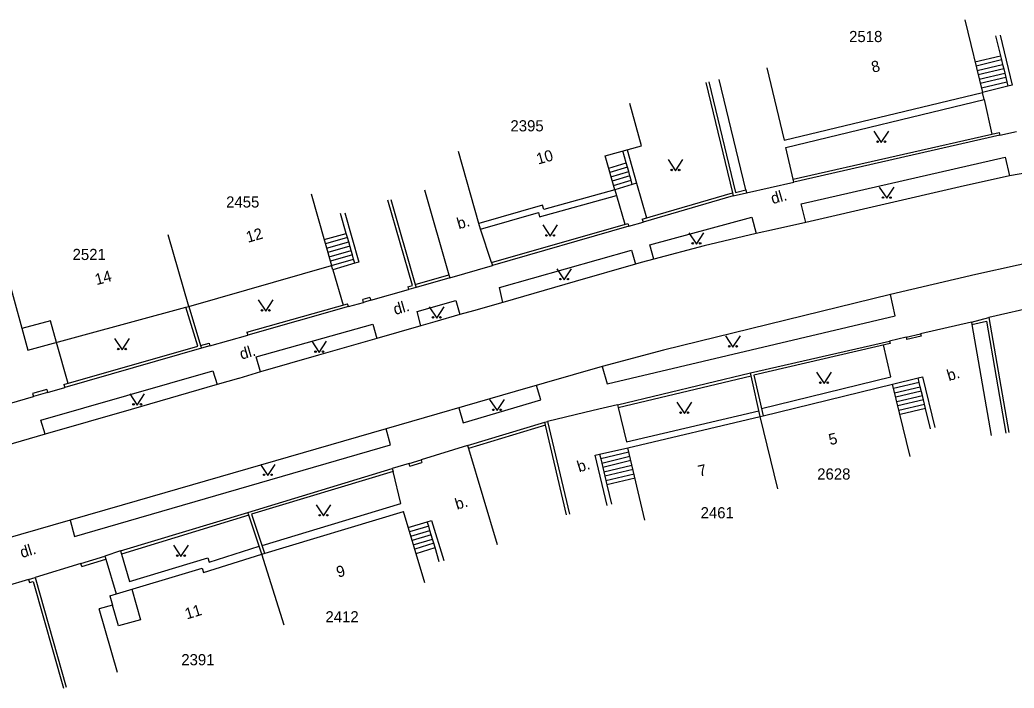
# Model space of a CAD drawing. Extents: x -584400 to -581602, y -1210894 to -1208793.
# Drawn here: x -582980.1 to -582913.4, y -1209717.5 to -1209672.7 of the extents above; entities that cross this region are included whole.
import ezdxf

# ---------------------------------------------------------------- set-up
doc = ezdxf.new("R2010")
doc.units = 0
for name, color, linetype in [('BUDOVY_MĚŘ', 7, 'Continuous'), ('POMOC_POPIS', 7, 'Continuous'), ('ROZHRANÍ_PLOCH', 7, 'Continuous'), ('ZN_DOPLŇKOVÉ', 7, 'Continuous'), ('ZN_KULTUR', 7, 'Continuous'), ('Č_POPIS_EVID', 7, 'Continuous')]:
    doc.layers.add(name, color=color, linetype=linetype)

msp = doc.modelspace()

# ---------------------------------------------------------------- linework, layer by layer
at = {"layer": 'BUDOVY_MĚŘ'}
for points in [[(-582916.7, -1209672.7), (-582915.52, -1209677.56)], [(-582930, -1209675.91), (-582928.83, -1209680.77), (-582915.52, -1209677.56)], [(-582940.2, -1209684.09), (-582940.84, -1209681.82), (-582938.4, -1209681.14), (-582939.2, -1209678.3)], [(-582940.2, -1209684.09), (-582944.97, -1209685.43), (-582945.06, -1209685.14), (-582949.33, -1209686.35), (-582950.69, -1209681.54)], [(-582960.6, -1209684.36), (-582959.22, -1209689.17)], [(-582968.81, -1209691.93), (-582970.19, -1209687.13)], [(-582968.81, -1209691.93), (-582959.22, -1209689.17)], [(-582980.93, -1209690.03), (-582979.62, -1209694.86), (-582969, -1209691.98), (-582968.81, -1209691.93)], [(-582930.44, -1209699.31), (-582930.25, -1209699.26), (-582921.55, -1209697.13)], [(-582920.36, -1209701.99), (-582921.55, -1209697.13)], [(-582938.18, -1209706.26), (-582939.33, -1209701.4), (-582930.44, -1209699.31)], [(-582929.25, -1209704.16), (-582930.44, -1209699.31)], [(-582963.91, -1209708.54), (-582954.4, -1209705.68)], [(-582952.96, -1209710.47), (-582954.4, -1209705.68)], [(-582974.1, -1209711.33), (-582967.9, -1209709.48), (-582967.81, -1209709.77), (-582963.91, -1209708.54)], [(-582962.41, -1209713.31), (-582963.91, -1209708.54)], [(-582974.1, -1209711.33), (-582973.93, -1209711.96), (-582974.82, -1209712.21)], [(-582973.6, -1209716.49), (-582974.82, -1209712.21)]]:
    msp.add_lwpolyline(points, dxfattribs=at)
at = {"layer": 'ROZHRANÍ_PLOCH'}
for points in [[(-582914.63, -1209673.78), (-582914.3, -1209675.1)], [(-582914.33, -1209673.72), (-582913.52, -1209677.07), (-582913.81, -1209677.14)], [(-582916.02, -1209675.52), (-582914.3, -1209675.1)], [(-582914.3, -1209675.1), (-582914.23, -1209675.39)], [(-582914.23, -1209675.39), (-582915.94, -1209675.81)], [(-582915.87, -1209676.1), (-582914.16, -1209675.69)], [(-582914.23, -1209675.39), (-582914.16, -1209675.69)], [(-582914.16, -1209675.69), (-582914.09, -1209675.98)], [(-582914.09, -1209675.98), (-582915.8, -1209676.39)], [(-582915.73, -1209676.68), (-582914.02, -1209676.27)], [(-582914.09, -1209675.98), (-582914.02, -1209676.27)], [(-582914.02, -1209676.27), (-582913.95, -1209676.56)], [(-582931.41, -1209684.1), (-582933.2, -1209676.69)], [(-582913.95, -1209676.56), (-582915.66, -1209676.97)], [(-582915.59, -1209677.26), (-582913.88, -1209676.85)], [(-582913.95, -1209676.56), (-582913.88, -1209676.85)], [(-582913.88, -1209676.85), (-582913.81, -1209677.14)], [(-582913.81, -1209677.14), (-582915.52, -1209677.56)], [(-582915.41, -1209678.04), (-582915.52, -1209677.56)], [(-582928.22, -1209683.39), (-582928.71, -1209681.26), (-582915.41, -1209678.04)], [(-582915.41, -1209678.04), (-582914.89, -1209680.36)], [(-582939.43, -1209682.3), (-582939.66, -1209681.49)], [(-582939.37, -1209681.41), (-582938.74, -1209683.65)], [(-582940.61, -1209682.64), (-582939.43, -1209682.3)], [(-582939.27, -1209682.87), (-582939.43, -1209682.3)], [(-582927.37, -1209686.29), (-582927.69, -1209685.05), (-582913.98, -1209681.91), (-582913.69, -1209683.17)], [(-582939.36, -1209682.59), (-582940.53, -1209682.93)], [(-582940.46, -1209683.22), (-582939.27, -1209682.87)], [(-582939.19, -1209683.16), (-582939.27, -1209682.87)], [(-582876.19, -1209682.75), (-582883.52, -1209683.8), (-582890.83, -1209684.92), (-582897.1, -1209685.96), (-582901.73, -1209686.78), (-582906.33, -1209687.68), (-582910.28, -1209688.52), (-582915.97, -1209689.79), (-582921.7, -1209691.13)], [(-582912.68, -1209682.98), (-582913.56, -1209683.15), (-582913.69, -1209683.17)], [(-582939.19, -1209683.16), (-582940.37, -1209683.51)], [(-582940.29, -1209683.8), (-582939.11, -1209683.45)], [(-582939.03, -1209683.74), (-582940.2, -1209684.09), (-582940.09, -1209684.47)], [(-582939.11, -1209683.45), (-582939.19, -1209683.16)], [(-582939.03, -1209683.74), (-582939.11, -1209683.45)], [(-582938.74, -1209683.65), (-582939.03, -1209683.74)], [(-582938.74, -1209683.66), (-582938.74, -1209683.65)], [(-582938.74, -1209683.66), (-582938.07, -1209685.99)], [(-582913.69, -1209683.17), (-582917.01, -1209683.89), (-582927.37, -1209686.29)], [(-582952.99, -1209684.1), (-582951.34, -1209689.81)], [(-582949.22, -1209686.73), (-582945.33, -1209685.63), (-582945.25, -1209685.92), (-582940.09, -1209684.47)], [(-582940.09, -1209684.47), (-582939.53, -1209686.41)], [(-582958.24, -1209687.02), (-582958.63, -1209685.68)], [(-582958.33, -1209685.64), (-582957.38, -1209688.95), (-582957.66, -1209689.03)], [(-582949.22, -1209686.73), (-582949.33, -1209686.35)], [(-582937.58, -1209688.75), (-582937.84, -1209687.79), (-582931, -1209685.94), (-582930.7, -1209687.03)], [(-582927.37, -1209686.29), (-582929.48, -1209686.76), (-582930.7, -1209687.03)], [(-582959.71, -1209687.44), (-582958.24, -1209687.02)], [(-582958.16, -1209687.3), (-582958.24, -1209687.02)], [(-582948.48, -1209688.98), (-582949.22, -1209686.73)], [(-582930.7, -1209687.03), (-582934.2, -1209687.86), (-582937.58, -1209688.75)], [(-582958.16, -1209687.3), (-582959.63, -1209687.73)], [(-582959.55, -1209688.02), (-582958.07, -1209687.59)], [(-582958.07, -1209687.59), (-582958.16, -1209687.3)], [(-582957.9, -1209688.17), (-582958.07, -1209687.59)], [(-582958, -1209687.88), (-582959.47, -1209688.3)], [(-582959.38, -1209688.59), (-582957.9, -1209688.17)], [(-582957.82, -1209688.46), (-582959.3, -1209688.88)], [(-582957.82, -1209688.46), (-582957.9, -1209688.17)], [(-582957.74, -1209688.75), (-582957.82, -1209688.46)], [(-582947.71, -1209691.65), (-582947.95, -1209690.66), (-582939.09, -1209688.14), (-582938.82, -1209689.09)], [(-582959.13, -1209689.46), (-582959.22, -1209689.17), (-582957.74, -1209688.75)], [(-582957.66, -1209689.03), (-582959.13, -1209689.46)], [(-582957.66, -1209689.03), (-582957.74, -1209688.75)], [(-582938.82, -1209689.09), (-582942.86, -1209690.25), (-582947.71, -1209691.65)], [(-582937.58, -1209688.75), (-582938.44, -1209688.98), (-582938.82, -1209689.09)], [(-582959.13, -1209689.46), (-582958.45, -1209691.83)], [(-582941.05, -1209695.95), (-582940.72, -1209697.11), (-582921.38, -1209692.55), (-582921.7, -1209691.13)], [(-582921.7, -1209691.13), (-582936.94, -1209694.85), (-582941.05, -1209695.95)], [(-582953.22, -1209693.22), (-582953.48, -1209692.27), (-582950.88, -1209691.52), (-582950.61, -1209692.47)], [(-582947.71, -1209691.65), (-582949.7, -1209692.21), (-582950.61, -1209692.47)], [(-582950.61, -1209692.47), (-582952.29, -1209692.95), (-582953.22, -1209693.22)], [(-582977.69, -1209694.34), (-582978.1, -1209692.89), (-582980.01, -1209693.41)], [(-582964, -1209696.32), (-582964.28, -1209695.3), (-582956.45, -1209693.11), (-582956.18, -1209694.07)], [(-582916.22, -1209693.13), (-582914.92, -1209700.59)], [(-582953.22, -1209693.22), (-582954.7, -1209693.64), (-582956.18, -1209694.07)], [(-582976.9, -1209697.09), (-582977.69, -1209694.34)], [(-582956.18, -1209694.07), (-582960.09, -1209695.2), (-582964, -1209696.32)], [(-582930.36, -1209698.77), (-582921.67, -1209696.64), (-582922.17, -1209694.51)], [(-582978.44, -1209700.49), (-582978.75, -1209699.56), (-582967.2, -1209696.24), (-582966.91, -1209697.17)], [(-582964, -1209696.32), (-582965.45, -1209696.75), (-582965.46, -1209696.75), (-582966.91, -1209697.17)], [(-582941.05, -1209695.95), (-582946.9, -1209697.64), (-582955.56, -1209700.14)], [(-582921.55, -1209697.13), (-582919.84, -1209696.71)], [(-582919.76, -1209697.03), (-582921.49, -1209697.42)], [(-582919.84, -1209696.71), (-582919.55, -1209696.64), (-582918.71, -1209700.04)], [(-582919.76, -1209697.03), (-582919.84, -1209696.71)], [(-582919.69, -1209697.32), (-582919.76, -1209697.03)], [(-582966.91, -1209697.17), (-582972.68, -1209698.83), (-582978.44, -1209700.49)], [(-582950.68, -1209698.73), (-582950.39, -1209699.74), (-582945.17, -1209698.18), (-582945.45, -1209697.22)], [(-582921.42, -1209697.71), (-582919.69, -1209697.32)], [(-582919.63, -1209697.61), (-582921.34, -1209698)], [(-582919.55, -1209697.9), (-582919.69, -1209697.32)], [(-582921.27, -1209698.3), (-582919.55, -1209697.9)], [(-582919.48, -1209698.19), (-582921.2, -1209698.59)], [(-582919.48, -1209698.19), (-582919.55, -1209697.9)], [(-582919.41, -1209698.49), (-582919.48, -1209698.19)], [(-582939.97, -1209698.71), (-582939.42, -1209701.01), (-582930.53, -1209698.92)], [(-582921.13, -1209698.88), (-582919.41, -1209698.49)], [(-582919.34, -1209698.78), (-582921.05, -1209699.17)], [(-582919.34, -1209698.78), (-582919.41, -1209698.49)], [(-582919, -1209700.14), (-582919.34, -1209698.78)], [(-582976.78, -1209706.27), (-582976.48, -1209707.35), (-582955.26, -1209701.21), (-582955.56, -1209700.14)], [(-582955.56, -1209700.14), (-582973.29, -1209705.26), (-582976.78, -1209706.27)], [(-582978.44, -1209700.49), (-583006.25, -1209708.58)], [(-582950.03, -1209701.46), (-582948.1, -1209707.89)], [(-582941.22, -1209701.84), (-582939.33, -1209701.4)], [(-582939.26, -1209701.69), (-582941.15, -1209702.14)], [(-582940.72, -1209705.27), (-582941.51, -1209701.91), (-582941.22, -1209701.84)], [(-582941.22, -1209701.84), (-582941.15, -1209702.14)], [(-582941.15, -1209702.14), (-582941.08, -1209702.43)], [(-582941.08, -1209702.43), (-582939.19, -1209701.98)], [(-582941.08, -1209702.43), (-582941.01, -1209702.72)], [(-582939.12, -1209702.27), (-582941.01, -1209702.72)], [(-582963.89, -1209707.96), (-582954.56, -1209705.15), (-582955.09, -1209702.99)], [(-582941.01, -1209702.72), (-582940.94, -1209703.01)], [(-582940.94, -1209703.01), (-582939.05, -1209702.57)], [(-582940.94, -1209703.01), (-582940.87, -1209703.31)], [(-582938.98, -1209702.86), (-582940.87, -1209703.31)], [(-582940.8, -1209703.6), (-582938.91, -1209703.15)], [(-582940.87, -1209703.31), (-582940.8, -1209703.6)], [(-582940.8, -1209703.6), (-582940.73, -1209703.89)], [(-582938.84, -1209703.44), (-582940.73, -1209703.89)], [(-582940.73, -1209703.89), (-582940.43, -1209705.2)], [(-582976.78, -1209706.27), (-582980.1, -1209707.23), (-582983.41, -1209708.18)], [(-582954.07, -1209706.76), (-582952.79, -1209706.38)], [(-582952.79, -1209706.38), (-582952.5, -1209706.29), (-582951.69, -1209708.97)], [(-582952.7, -1209706.67), (-582952.79, -1209706.38)], [(-582952.7, -1209706.67), (-582953.99, -1209707.05)], [(-582953.9, -1209707.34), (-582952.62, -1209706.95)], [(-582952.62, -1209706.95), (-582952.7, -1209706.67)], [(-582952.53, -1209707.24), (-582952.62, -1209706.95)], [(-582952.53, -1209707.24), (-582953.81, -1209707.63)], [(-582953.73, -1209707.91), (-582952.44, -1209707.53)], [(-582952.36, -1209707.81), (-582953.64, -1209708.2)], [(-582952.44, -1209707.53), (-582952.53, -1209707.24)], [(-582952.36, -1209707.81), (-582952.44, -1209707.53)], [(-582952.27, -1209708.1), (-582952.36, -1209707.81)], [(-582973.33, -1209708.55), (-582972.78, -1209710.38), (-582967.53, -1209708.79), (-582967.44, -1209709.07), (-582964.08, -1209708.01)], [(-582953.55, -1209708.49), (-582952.27, -1209708.1)], [(-582951.99, -1209709.05), (-582952.27, -1209708.1)], [(-582974.38, -1209708.87), (-582973.68, -1209711.21)], [(-582972.64, -1209710.89), (-582972.06, -1209712.94), (-582973.53, -1209713.36), (-582973.93, -1209711.96)]]:
    msp.add_lwpolyline(points, dxfattribs=at)
at = {"layer": 'ZN_DOPLŇKOVÉ'}
for points in [[(-582934.09, -1209676.9), (-582932.3, -1209684.31)], [(-582933.89, -1209676.85), (-582932.1, -1209684.27), (-582931.41, -1209684.1)], [(-582928.22, -1209683.39), (-582914.39, -1209680.25)], [(-582914.39, -1209680.25), (-582914.35, -1209680.44), (-582928.17, -1209683.58), (-582928.22, -1209683.39)], [(-582914.35, -1209680.44), (-582913.22, -1209680.19)], [(-582931.36, -1209684.3), (-582928.17, -1209683.58)], [(-582938.36, -1209686.07), (-582932.3, -1209684.31)], [(-582932.3, -1209684.31), (-582932.25, -1209684.51), (-582931.36, -1209684.3)], [(-582931.41, -1209684.1), (-582931.36, -1209684.3)], [(-582954.1, -1209690.6), (-582953.79, -1209690.51), (-582955.44, -1209684.8)], [(-582955.24, -1209684.75), (-582953.6, -1209690.46)], [(-582932.25, -1209684.51), (-582938.3, -1209686.26)], [(-582948.48, -1209688.98), (-582939.32, -1209686.35)], [(-582939.32, -1209686.35), (-582939.26, -1209686.54), (-582948.42, -1209689.17)], [(-582939.26, -1209686.54), (-582938.3, -1209686.26)], [(-582938.36, -1209686.07), (-582938.3, -1209686.26)], [(-582948.48, -1209688.98), (-582948.42, -1209689.17)], [(-582951.29, -1209690), (-582948.42, -1209689.17)], [(-582953.6, -1209690.46), (-582953.54, -1209690.65), (-582954.05, -1209690.79)], [(-582953.6, -1209690.46), (-582951.34, -1209689.81)], [(-582951.34, -1209689.81), (-582951.29, -1209690), (-582953.54, -1209690.65)], [(-582956.59, -1209691.51), (-582954.05, -1209690.79)], [(-582954.1, -1209690.6), (-582954.05, -1209690.79)], [(-582964.9, -1209693.66), (-582958.14, -1209691.74)], [(-582958.08, -1209691.93), (-582958.14, -1209691.74)], [(-582958.08, -1209691.93), (-582957.07, -1209691.65)], [(-582956.65, -1209691.32), (-582957.13, -1209691.46)], [(-582956.65, -1209691.32), (-582956.59, -1209691.51), (-582957.07, -1209691.65), (-582957.13, -1209691.46)], [(-582977.19, -1209697.17), (-582968.21, -1209694.59), (-582969, -1209691.98)], [(-582968.81, -1209691.93), (-582968.02, -1209694.54)], [(-582958.08, -1209691.93), (-582964.85, -1209693.85)], [(-582911.75, -1209691.9), (-582915.09, -1209692.66)], [(-582916.26, -1209692.97), (-582919.67, -1209693.76)], [(-582916.26, -1209692.97), (-582915.09, -1209692.66)], [(-582916.26, -1209692.97), (-582916.22, -1209693.13), (-582915.25, -1209692.91), (-582913.94, -1209700.42)], [(-582915.09, -1209692.66), (-582913.74, -1209700.38)], [(-582964.9, -1209693.66), (-582964.85, -1209693.85)], [(-582920.64, -1209693.99), (-582919.67, -1209693.76), (-582919.63, -1209693.92), (-582920.6, -1209694.15)], [(-582968.02, -1209694.54), (-582967.44, -1209694.38)], [(-582967.44, -1209694.38), (-582967.39, -1209694.57), (-582967.96, -1209694.73)], [(-582967.39, -1209694.57), (-582964.85, -1209693.85)], [(-582931.05, -1209696.58), (-582931.1, -1209696.38), (-582921.76, -1209694.25), (-582921.72, -1209694.41)], [(-582921.72, -1209694.41), (-582930.86, -1209696.53), (-582930.25, -1209699.26)], [(-582920.64, -1209693.99), (-582921.76, -1209694.25)], [(-582920.64, -1209693.99), (-582920.6, -1209694.15)], [(-582968.02, -1209694.54), (-582967.96, -1209694.73), (-582977.13, -1209697.36)], [(-582940.02, -1209698.52), (-582931.1, -1209696.38)], [(-582940.02, -1209698.52), (-582939.97, -1209698.71), (-582931.05, -1209696.58)], [(-582930.44, -1209699.31), (-582931.05, -1209696.58)], [(-582978.34, -1209697.5), (-582979.29, -1209697.77), (-582979.23, -1209697.97)], [(-582978.34, -1209697.5), (-582978.29, -1209697.69), (-582979.23, -1209697.97)], [(-582978.29, -1209697.69), (-582977.13, -1209697.36)], [(-582977.19, -1209697.17), (-582977.13, -1209697.36)], [(-582982.32, -1209698.85), (-582979.23, -1209697.97)], [(-582941.65, -1209698.91), (-582944.71, -1209699.65)], [(-582940.02, -1209698.52), (-582941.65, -1209698.91)], [(-582950.09, -1209701.26), (-582944.91, -1209699.69)], [(-582944.91, -1209699.69), (-582944.71, -1209699.65)], [(-582944.86, -1209699.89), (-582944.91, -1209699.69)], [(-582944.71, -1209699.65), (-582943.25, -1209705.86)], [(-582944.86, -1209699.89), (-582950.03, -1209701.46)], [(-582943.44, -1209705.91), (-582944.86, -1209699.89)], [(-582950.09, -1209701.26), (-582953.21, -1209702.21)], [(-582950.09, -1209701.26), (-582950.03, -1209701.46)], [(-582954.02, -1209702.46), (-582955.15, -1209702.8)], [(-582953.96, -1209702.65), (-582954.02, -1209702.46), (-582953.21, -1209702.21), (-582953.15, -1209702.4)], [(-582953.96, -1209702.65), (-582953.15, -1209702.4)], [(-582964.78, -1209705.93), (-582964.84, -1209705.74), (-582955.15, -1209702.8), (-582955.09, -1209702.99)], [(-582955.09, -1209702.99), (-582964.59, -1209705.87), (-582963.72, -1209708.47)], [(-582973.4, -1209708.33), (-582964.84, -1209705.74)], [(-582964.78, -1209705.93), (-582973.33, -1209708.55)], [(-582963.91, -1209708.54), (-582964.78, -1209705.93)], [(-582973.4, -1209708.33), (-582974.44, -1209708.68)], [(-582973.4, -1209708.33), (-582973.33, -1209708.55)], [(-582975.99, -1209709.37), (-582976.05, -1209709.18), (-582974.44, -1209708.68), (-582974.38, -1209708.87)], [(-582975.99, -1209709.37), (-582974.38, -1209708.87)], [(-582976.05, -1209709.18), (-582979.13, -1209710.12)], [(-582979.56, -1209710.25), (-582982.58, -1209711.13)], [(-582979.56, -1209710.25), (-582979.13, -1209710.12), (-582977.03, -1209717.47)], [(-582979.56, -1209710.25), (-582979.51, -1209710.44), (-582979.26, -1209710.37), (-582977.23, -1209717.53)]]:
    msp.add_lwpolyline(points, dxfattribs=at)
at = {"layer": 'ZN_KULTUR'}
for points in [[(-582922.81, -1209680.17), (-582922.31, -1209680.92), (-582921.81, -1209680.17)], [(-582936.63, -1209682.07), (-582936.13, -1209682.82), (-582935.63, -1209682.07)], [(-582922.44, -1209683.92), (-582921.94, -1209684.67), (-582921.44, -1209683.92)], [(-582945.04, -1209686.46), (-582944.54, -1209687.21), (-582944.04, -1209686.46)], [(-582935.22, -1209686.99), (-582934.72, -1209687.74), (-582934.22, -1209686.99)], [(-582944.1, -1209689.39), (-582943.6, -1209690.14), (-582943.1, -1209689.39)], [(-582964.14, -1209691.49), (-582963.64, -1209692.24), (-582963.14, -1209691.49)], [(-582952.66, -1209691.96), (-582952.16, -1209692.71), (-582951.66, -1209691.96)], [(-582973.79, -1209694.08), (-582973.29, -1209694.83), (-582972.79, -1209694.08)], [(-582960.55, -1209694.26), (-582960.05, -1209695.01), (-582959.55, -1209694.26)], [(-582932.77, -1209693.9), (-582932.27, -1209694.65), (-582931.77, -1209693.9)], [(-582926.65, -1209696.34), (-582926.15, -1209697.09), (-582925.65, -1209696.34)], [(-582972.77, -1209697.79), (-582972.27, -1209698.54), (-582971.77, -1209697.79)], [(-582948.61, -1209698.16), (-582948.11, -1209698.91), (-582947.61, -1209698.16)], [(-582936.03, -1209698.35), (-582935.53, -1209699.1), (-582935.03, -1209698.35)], [(-582964, -1209702.52), (-582963.5, -1209703.27), (-582963, -1209702.52)], [(-582960.26, -1209705.23), (-582959.76, -1209705.98), (-582959.26, -1209705.23)], [(-582969.83, -1209707.94), (-582969.33, -1209708.69), (-582968.83, -1209707.94)]]:
    msp.add_lwpolyline(points, dxfattribs=at)
for centre in [(-582922.56, -1209680.87), (-582922.06, -1209680.87), (-582936.38, -1209682.77), (-582935.88, -1209682.77), (-582922.19, -1209684.62), (-582921.69, -1209684.62), (-582944.79, -1209687.16), (-582944.29, -1209687.16), (-582934.97, -1209687.69), (-582934.47, -1209687.69), (-582943.85, -1209690.09), (-582943.35, -1209690.09), (-582963.89, -1209692.19), (-582963.39, -1209692.19), (-582952.41, -1209692.66), (-582951.91, -1209692.66), (-582973.54, -1209694.78), (-582973.04, -1209694.78), (-582960.3, -1209694.96), (-582959.8, -1209694.96), (-582932.52, -1209694.6), (-582932.02, -1209694.6), (-582926.4, -1209697.04), (-582925.9, -1209697.04), (-582972.52, -1209698.49), (-582972.02, -1209698.49), (-582948.36, -1209698.86), (-582947.86, -1209698.86), (-582935.78, -1209699.05), (-582935.28, -1209699.05), (-582963.75, -1209703.22), (-582963.25, -1209703.22), (-582960.01, -1209705.93), (-582959.51, -1209705.93), (-582969.58, -1209708.64), (-582969.08, -1209708.64)]:
    msp.add_circle(centre, 0.05, dxfattribs=at)

# ---------------------------------------------------------------- texts
at = {"layer": 'POMOC_POPIS'}
for s, rotation, p in [('dl.', 16.16423, (-582929.6, -1209685.07)), ('b.', 16.16423, (-582950.68, -1209686.75)), ('dl.', 16.16423, (-582954.95, -1209692.5)), ('dl.', 16.16423, (-582965.27, -1209695.5)), ('b.', 16.99685, (-582917.77, -1209696.94)), ('b.', 16.99685, (-582942.6, -1209703.06)), ('b.', 16.99685, (-582950.8, -1209705.57)), ('dl.', 16.99685, (-582980.01, -1209708.81))]:
    msp.add_text(s, height=0.75, rotation=rotation, dxfattribs=at).set_placement(p)
at = {"layer": 'Č_POPIS_EVID'}
for s, p in [('2518', (-582924.47, -1209674.19)), ('2395', (-582947.21, -1209680.18)), ('2455', (-582966.3, -1209685.29)), ('2521', (-582976.61, -1209688.81)), ('2628', (-582926.61, -1209703.54)), ('2461', (-582934.44, -1209706.14)), ('2412', (-582959.63, -1209713.12)), ('2391', (-582969.31, -1209716))]:
    msp.add_text(s, height=0.75, dxfattribs=at).set_placement(p)
for s, rotation, p in [('8', 13.59165, (-582922.88, -1209676.25)), ('10', 15.68501, (-582945.35, -1209682.41)), ('12', 16.06442, (-582964.84, -1209687.66)), ('14', 15.16447, (-582975, -1209690.5)), ('5', 13.76898, (-582925.74, -1209701.24)), ('7', 13.23693, (-582934.52, -1209703.35)), ('9', 16.71971, (-582958.77, -1209710.13)), ('11', 16.84897, (-582968.94, -1209712.93))]:
    msp.add_text(s, height=0.75, rotation=rotation, dxfattribs=at).set_placement(p)

doc.saveas('drawing.dxf')
